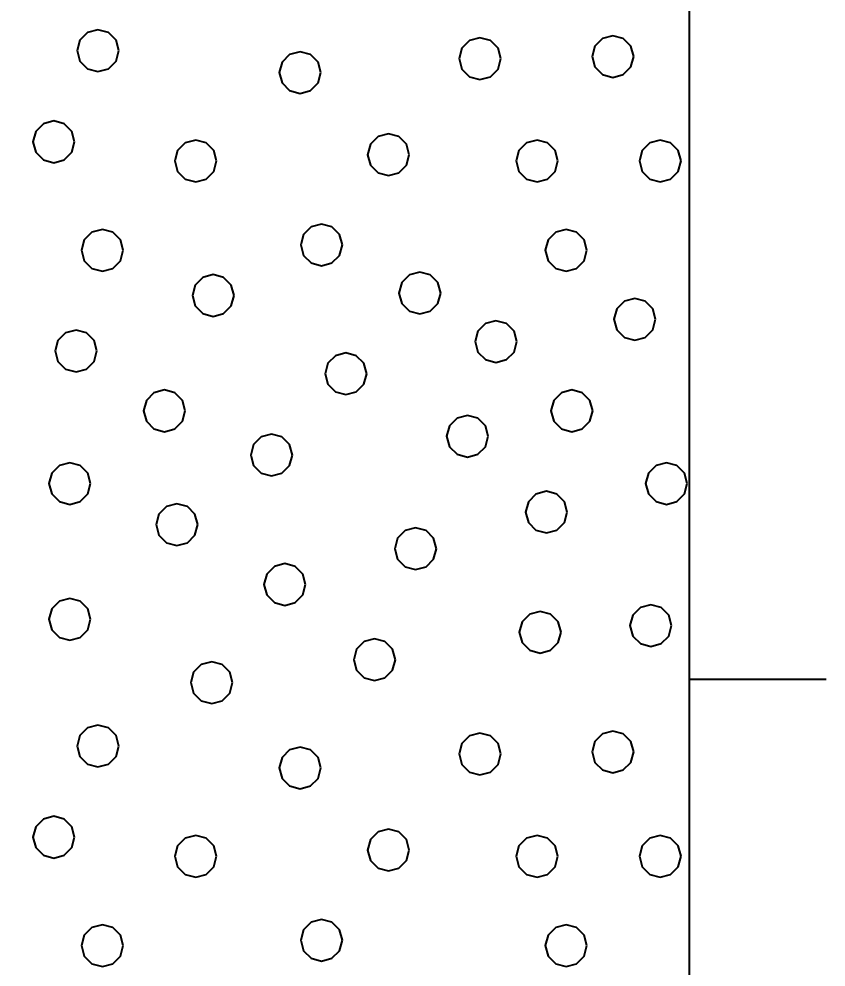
# Model space of a CAD drawing. Extents: x -582 to 653, y -817 to -3.
# Drawn here: x 458.213 to 461.162, y -199.004 to -195.541 of the extents above; entities that cross this region are included whole.
import ezdxf

# ---------------------------------------------------------------- set-up
doc = ezdxf.new("R2010")
doc.units = 0
doc.header["$LTSCALE"] = 0.4
doc.layers.add('27', color=7, linetype='Continuous', lineweight=40)

msp = doc.modelspace()

# ---------------------------------------------------------------- linework, layer by layer
at = {"layer": '27'}
msp.add_line((461.1617, -197.9529), (460.6617, -197.9529), dxfattribs=at)
for points in [[(458.1617, -188.5529), (460.6617, -188.5529), (460.6617, -215.0529), (458.1617, -215.0529)], [(458.5775, -195.6563), (458.5673, -195.6182), (458.5394, -195.5903), (458.5013, -195.5801), (458.4632, -195.5903), (458.4353, -195.6182), (458.4251, -195.6563), (458.4353, -195.6944), (458.4632, -195.7223), (458.5013, -195.7325), (458.5394, -195.7223), (458.5673, -195.6944)], [(459.9734, -195.6855), (459.9632, -195.6474), (459.9353, -195.6195), (459.8972, -195.6093), (459.8591, -195.6195), (459.8312, -195.6474), (459.821, -195.6855), (459.8312, -195.7236), (459.8591, -195.7515), (459.8972, -195.7617), (459.9353, -195.7515), (459.9632, -195.7236)], [(460.459, -195.6779), (460.4488, -195.6398), (460.4209, -195.6119), (460.3828, -195.6017), (460.3447, -195.6119), (460.3168, -195.6398), (460.3066, -195.6779), (460.3168, -195.716), (460.3447, -195.7439), (460.3828, -195.7541), (460.4209, -195.7439), (460.4488, -195.716)], [(459.3161, -195.7364), (459.3059, -195.6983), (459.278, -195.6704), (459.2399, -195.6602), (459.2018, -195.6704), (459.1739, -195.6983), (459.1637, -195.7364), (459.1739, -195.7745), (459.2018, -195.8024), (459.2399, -195.8126), (459.278, -195.8024), (459.3059, -195.7745)], [(458.4161, -195.9894), (458.4059, -195.9513), (458.378, -195.9234), (458.3399, -195.9132), (458.3018, -195.9234), (458.2739, -195.9513), (458.2637, -195.9894), (458.2739, -196.0275), (458.3018, -196.0554), (458.3399, -196.0656), (458.378, -196.0554), (458.4059, -196.0275)], [(459.639, -196.0364), (459.6288, -195.9983), (459.6009, -195.9704), (459.5628, -195.9602), (459.5247, -195.9704), (459.4968, -195.9983), (459.4866, -196.0364), (459.4968, -196.0745), (459.5247, -196.1024), (459.5628, -196.1126), (459.6009, -196.1024), (459.6288, -196.0745)], [(458.9348, -196.0593), (458.9245, -196.0212), (458.8967, -195.9933), (458.8586, -195.9831), (458.8205, -195.9933), (458.7926, -196.0212), (458.7824, -196.0593), (458.7926, -196.0974), (458.8205, -196.1253), (458.8586, -196.1355), (458.8967, -196.1253), (458.9245, -196.0974)], [(460.1819, -196.0593), (460.1717, -196.0212), (460.1438, -195.9933), (460.1057, -195.9831), (460.0676, -195.9933), (460.0397, -196.0212), (460.0295, -196.0593), (460.0397, -196.0974), (460.0676, -196.1253), (460.1057, -196.1355), (460.1438, -196.1253), (460.1717, -196.0974)], [(460.6319, -196.0593), (460.6217, -196.0212), (460.5938, -195.9933), (460.5557, -195.9831), (460.5176, -195.9933), (460.4897, -196.0212), (460.4795, -196.0593), (460.4897, -196.0974), (460.5176, -196.1253), (460.5557, -196.1355), (460.5938, -196.1253), (460.6217, -196.0974)], [(458.5936, -196.3855), (458.5834, -196.3474), (458.5555, -196.3196), (458.5174, -196.3093), (458.4793, -196.3196), (458.4514, -196.3474), (458.4412, -196.3855), (458.4514, -196.4236), (458.4793, -196.4515), (458.5174, -196.4617), (458.5555, -196.4515), (458.5834, -196.4236)], [(459.3946, -196.366), (459.3844, -196.3279), (459.3565, -196.3), (459.3184, -196.2898), (459.2803, -196.3), (459.2524, -196.3279), (459.2422, -196.366), (459.2524, -196.4041), (459.2803, -196.4319), (459.3184, -196.4422), (459.3565, -196.4319), (459.3844, -196.4041)], [(460.2882, -196.3856), (460.278, -196.3475), (460.2501, -196.3196), (460.212, -196.3094), (460.1739, -196.3196), (460.146, -196.3475), (460.1358, -196.3856), (460.146, -196.4237), (460.1739, -196.4516), (460.212, -196.4618), (460.2501, -196.4516), (460.278, -196.4237)], [(458.9986, -196.5508), (458.9883, -196.5127), (458.9605, -196.4848), (458.9224, -196.4746), (458.8843, -196.4848), (458.8564, -196.5127), (458.8462, -196.5508), (458.8564, -196.5889), (458.8843, -196.6168), (458.9224, -196.627), (458.9605, -196.6168), (458.9883, -196.5889)], [(459.7536, -196.5418), (459.7434, -196.5037), (459.7155, -196.4758), (459.6774, -196.4656), (459.6393, -196.4758), (459.6115, -196.5037), (459.6012, -196.5418), (459.6115, -196.5799), (459.6393, -196.6078), (459.6774, -196.618), (459.7155, -196.6078), (459.7434, -196.5799)], [(460.5391, -196.6377), (460.5289, -196.5996), (460.501, -196.5717), (460.4629, -196.5615), (460.4248, -196.5717), (460.3969, -196.5996), (460.3867, -196.6377), (460.3969, -196.6758), (460.4248, -196.7037), (460.4629, -196.7139), (460.501, -196.7037), (460.5289, -196.6758)], [(460.0319, -196.7191), (460.0217, -196.681), (459.9938, -196.6531), (459.9557, -196.6429), (459.9176, -196.6531), (459.8897, -196.681), (459.8795, -196.7191), (459.8897, -196.7572), (459.9176, -196.7851), (459.9557, -196.7953), (459.9938, -196.7851), (460.0217, -196.7572)], [(458.4974, -196.7534), (458.4872, -196.7153), (458.4593, -196.6874), (458.4212, -196.6772), (458.3831, -196.6874), (458.3552, -196.7153), (458.345, -196.7534), (458.3552, -196.7915), (458.3831, -196.8194), (458.4212, -196.8296), (458.4593, -196.8194), (458.4872, -196.7915)], [(459.4835, -196.8366), (459.4733, -196.7985), (459.4454, -196.7706), (459.4073, -196.7604), (459.3692, -196.7706), (459.3413, -196.7985), (459.3311, -196.8366), (459.3413, -196.8747), (459.3692, -196.9026), (459.4073, -196.9128), (459.4454, -196.9026), (459.4733, -196.8747)], [(458.8203, -196.9721), (458.8101, -196.934), (458.7822, -196.9061), (458.7441, -196.8959), (458.706, -196.9061), (458.6782, -196.934), (458.6679, -196.9721), (458.6782, -197.0102), (458.706, -197.038), (458.7441, -197.0483), (458.7822, -197.038), (458.8101, -197.0102)], [(460.309, -196.9721), (460.2988, -196.934), (460.2709, -196.9061), (460.2328, -196.8959), (460.1947, -196.9061), (460.1668, -196.934), (460.1566, -196.9721), (460.1668, -197.0102), (460.1947, -197.038), (460.2328, -197.0483), (460.2709, -197.038), (460.2988, -197.0102)], [(459.9276, -197.0649), (459.9174, -197.0268), (459.8895, -196.9989), (459.8514, -196.9887), (459.8133, -196.9989), (459.7854, -197.0268), (459.7752, -197.0649), (459.7854, -197.103), (459.8133, -197.1308), (459.8514, -197.1411), (459.8895, -197.1308), (459.9174, -197.103)], [(459.2119, -197.1335), (459.2017, -197.0954), (459.1738, -197.0675), (459.1357, -197.0573), (459.0976, -197.0675), (459.0697, -197.0954), (459.0595, -197.1335), (459.0697, -197.1716), (459.0976, -197.1995), (459.1357, -197.2097), (459.1738, -197.1995), (459.2017, -197.1716)], [(458.4746, -197.2377), (458.4643, -197.1996), (458.4365, -197.1718), (458.3984, -197.1615), (458.3603, -197.1718), (458.3324, -197.1996), (458.3222, -197.2377), (458.3324, -197.2758), (458.3603, -197.3037), (458.3984, -197.3139), (458.4365, -197.3037), (458.4643, -197.2758)], [(460.6548, -197.2377), (460.6446, -197.1996), (460.6167, -197.1718), (460.5786, -197.1615), (460.5405, -197.1718), (460.5126, -197.1996), (460.5024, -197.2377), (460.5126, -197.2758), (460.5405, -197.3037), (460.5786, -197.3139), (460.6167, -197.3037), (460.6446, -197.2758)], [(460.2162, -197.342), (460.206, -197.3039), (460.1781, -197.276), (460.14, -197.2658), (460.1019, -197.276), (460.074, -197.3039), (460.0638, -197.342), (460.074, -197.3801), (460.1019, -197.408), (460.14, -197.4182), (460.1781, -197.408), (460.206, -197.3801)], [(458.8661, -197.3878), (458.8559, -197.3497), (458.828, -197.3218), (458.7899, -197.3116), (458.7518, -197.3218), (458.7239, -197.3497), (458.7137, -197.3878), (458.7239, -197.4259), (458.7518, -197.4537), (458.7899, -197.464), (458.828, -197.4537), (458.8559, -197.4259)], [(459.7382, -197.4755), (459.728, -197.4374), (459.7001, -197.4095), (459.662, -197.3993), (459.6239, -197.4095), (459.596, -197.4374), (459.5858, -197.4755), (459.596, -197.5136), (459.6239, -197.5415), (459.662, -197.5517), (459.7001, -197.5415), (459.728, -197.5136)], [(459.2602, -197.6064), (459.25, -197.5683), (459.2221, -197.5404), (459.184, -197.5302), (459.1459, -197.5404), (459.118, -197.5683), (459.1078, -197.6064), (459.118, -197.6445), (459.1459, -197.6724), (459.184, -197.6826), (459.2221, -197.6724), (459.25, -197.6445)], [(458.4746, -197.7335), (458.4643, -197.6954), (458.4365, -197.6676), (458.3984, -197.6573), (458.3603, -197.6676), (458.3324, -197.6954), (458.3222, -197.7335), (458.3324, -197.7716), (458.3603, -197.7995), (458.3984, -197.8097), (458.4365, -197.7995), (458.4643, -197.7716)], [(460.1933, -197.7806), (460.1831, -197.7425), (460.1552, -197.7146), (460.1171, -197.7044), (460.079, -197.7146), (460.0511, -197.7425), (460.0409, -197.7806), (460.0511, -197.8187), (460.079, -197.8466), (460.1171, -197.8568), (460.1552, -197.8466), (460.1831, -197.8187)], [(460.5976, -197.7564), (460.5874, -197.7183), (460.5595, -197.6904), (460.5214, -197.6802), (460.4833, -197.6904), (460.4554, -197.7183), (460.4452, -197.7564), (460.4554, -197.7945), (460.4833, -197.8224), (460.5214, -197.8326), (460.5595, -197.8224), (460.5874, -197.7945)], [(459.5882, -197.881), (459.578, -197.8429), (459.5501, -197.815), (459.512, -197.8048), (459.4739, -197.815), (459.446, -197.8429), (459.4358, -197.881), (459.446, -197.9191), (459.4739, -197.947), (459.512, -197.9572), (459.5501, -197.947), (459.578, -197.9191)], [(458.9932, -197.9649), (458.983, -197.9268), (458.9551, -197.8989), (458.917, -197.8887), (458.8789, -197.8989), (458.851, -197.9268), (458.8408, -197.9649), (458.851, -198.003), (458.8789, -198.0309), (458.917, -198.0411), (458.9551, -198.0309), (458.983, -198.003)], [(458.5775, -198.1963), (458.5673, -198.1582), (458.5394, -198.1303), (458.5013, -198.1201), (458.4632, -198.1303), (458.4353, -198.1582), (458.4251, -198.1963), (458.4353, -198.2344), (458.4632, -198.2623), (458.5013, -198.2725), (458.5394, -198.2623), (458.5673, -198.2344)], [(459.9734, -198.2255), (459.9632, -198.1874), (459.9353, -198.1595), (459.8972, -198.1493), (459.8591, -198.1595), (459.8312, -198.1874), (459.821, -198.2255), (459.8312, -198.2636), (459.8591, -198.2915), (459.8972, -198.3017), (459.9353, -198.2915), (459.9632, -198.2636)], [(460.459, -198.2179), (460.4488, -198.1798), (460.4209, -198.1519), (460.3828, -198.1417), (460.3447, -198.1519), (460.3168, -198.1798), (460.3066, -198.2179), (460.3168, -198.256), (460.3447, -198.2839), (460.3828, -198.2941), (460.4209, -198.2839), (460.4488, -198.256)], [(459.3161, -198.2764), (459.3059, -198.2383), (459.278, -198.2104), (459.2399, -198.2002), (459.2018, -198.2104), (459.1739, -198.2383), (459.1637, -198.2764), (459.1739, -198.3145), (459.2018, -198.3424), (459.2399, -198.3526), (459.278, -198.3424), (459.3059, -198.3145)], [(458.4161, -198.5294), (458.4059, -198.4913), (458.378, -198.4634), (458.3399, -198.4532), (458.3018, -198.4634), (458.2739, -198.4913), (458.2637, -198.5294), (458.2739, -198.5675), (458.3018, -198.5954), (458.3399, -198.6056), (458.378, -198.5954), (458.4059, -198.5675)], [(459.639, -198.5764), (459.6288, -198.5383), (459.6009, -198.5104), (459.5628, -198.5002), (459.5247, -198.5104), (459.4968, -198.5383), (459.4866, -198.5764), (459.4968, -198.6145), (459.5247, -198.6424), (459.5628, -198.6526), (459.6009, -198.6424), (459.6288, -198.6145)], [(458.9348, -198.5993), (458.9245, -198.5612), (458.8967, -198.5333), (458.8586, -198.5231), (458.8205, -198.5333), (458.7926, -198.5612), (458.7824, -198.5993), (458.7926, -198.6374), (458.8205, -198.6653), (458.8586, -198.6755), (458.8967, -198.6653), (458.9245, -198.6374)], [(460.1819, -198.5993), (460.1717, -198.5612), (460.1438, -198.5333), (460.1057, -198.5231), (460.0676, -198.5333), (460.0397, -198.5612), (460.0295, -198.5993), (460.0397, -198.6374), (460.0676, -198.6653), (460.1057, -198.6755), (460.1438, -198.6653), (460.1717, -198.6374)], [(460.6319, -198.5993), (460.6217, -198.5612), (460.5938, -198.5333), (460.5557, -198.5231), (460.5176, -198.5333), (460.4897, -198.5612), (460.4795, -198.5993), (460.4897, -198.6374), (460.5176, -198.6653), (460.5557, -198.6755), (460.5938, -198.6653), (460.6217, -198.6374)], [(458.5936, -198.9255), (458.5834, -198.8874), (458.5555, -198.8596), (458.5174, -198.8493), (458.4793, -198.8596), (458.4514, -198.8874), (458.4412, -198.9255), (458.4514, -198.9636), (458.4793, -198.9915), (458.5174, -199.0017), (458.5555, -198.9915), (458.5834, -198.9636)], [(459.3946, -198.906), (459.3844, -198.8679), (459.3565, -198.84), (459.3184, -198.8298), (459.2803, -198.84), (459.2524, -198.8679), (459.2422, -198.906), (459.2524, -198.9441), (459.2803, -198.9719), (459.3184, -198.9822), (459.3565, -198.9719), (459.3844, -198.9441)], [(460.2882, -198.9256), (460.278, -198.8875), (460.2501, -198.8596), (460.212, -198.8494), (460.1739, -198.8596), (460.146, -198.8875), (460.1358, -198.9256), (460.146, -198.9637), (460.1739, -198.9916), (460.212, -199.0018), (460.2501, -198.9916), (460.278, -198.9637)]]:
    msp.add_lwpolyline(points, close=True, dxfattribs=at)

doc.saveas('drawing.dxf')
